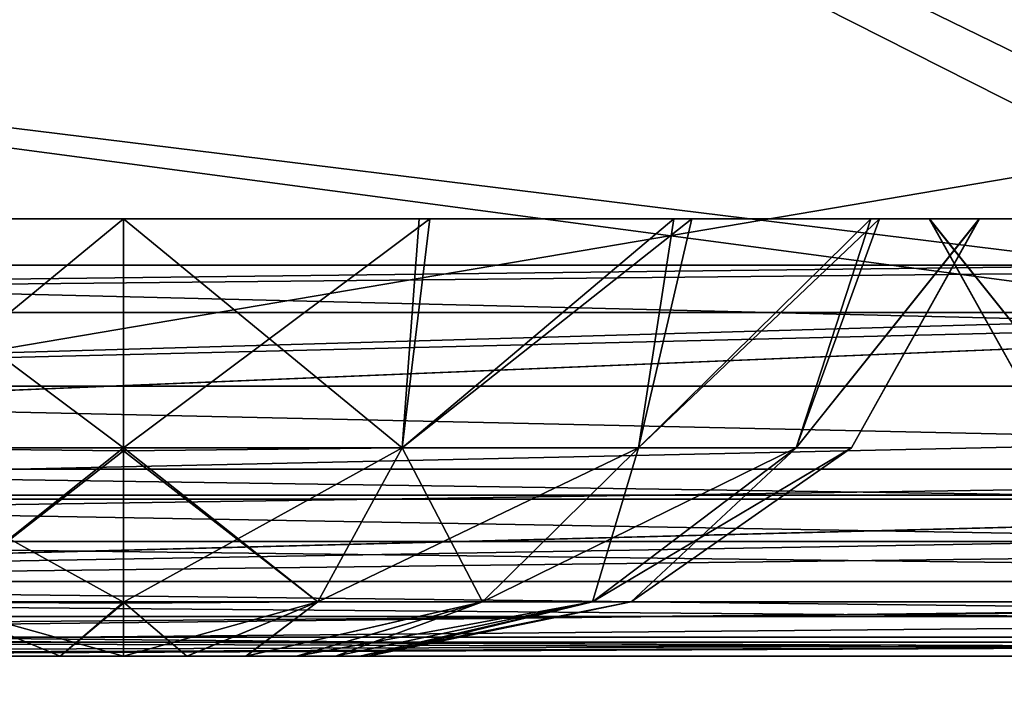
# Model space of a CAD drawing. Header units: millimetres. Extents: x -125 to 125, y -5 to 106.
# Tile 422 of 581: x 67.23 to 69.75, y -2.08 to -0.37. Entities that reach past the tile are written whole.
import ezdxf

# ---------------------------------------------------------------- set-up
doc = ezdxf.new("R2010")
doc.units = ezdxf.units.MM
doc.header["$LTSCALE"] = 65.185185
for name, color, linetype in [('14', 7, 'CONTINUOUS'), ('177', 7, 'CONTINUOUS'), ('207', 7, 'CONTINUOUS'), ('209', 7, 'CONTINUOUS'), ('213', 7, 'CONTINUOUS'), ('51', 7, 'CONTINUOUS'), ('54', 7, 'CONTINUOUS'), ('558', 7, 'CONTINUOUS'), ('560', 7, 'CONTINUOUS'), ('561', 7, 'CONTINUOUS'), ('562', 7, 'CONTINUOUS'), ('563', 7, 'CONTINUOUS'), ('564', 7, 'CONTINUOUS'), ('565', 7, 'CONTINUOUS'), ('596', 7, 'CONTINUOUS'), ('6', 7, 'CONTINUOUS'), ('600', 7, 'CONTINUOUS'), ('610', 7, 'CONTINUOUS'), ('611', 7, 'CONTINUOUS'), ('625', 7, 'CONTINUOUS'), ('639', 7, 'CONTINUOUS'), ('643', 7, 'CONTINUOUS'), ('66', 7, 'CONTINUOUS'), ('70', 7, 'CONTINUOUS'), ('9', 7, 'CONTINUOUS')]:
    doc.layers.add(name, color=color, linetype=linetype)

msp = doc.modelspace()

# ---------------------------------------------------------------- linework, layer by layer
at = {"layer": '14', "linetype": 'CONTINUOUS'}
for points in [[(74.3007, -1.5218, -124.8336), (77.9954, -1.7064, -124.7895), (65.3803, -1.5218, -124.8336), (74.3007, -1.5218, -124.8336)], [(65.3803, -1.5218, -124.8336), (77.9954, -1.7064, -124.7895), (65.3803, -1.7064, -124.7895), (65.3803, -1.5218, -124.8336)], [(77.9954, -1.7064, -124.7895), (77.9954, -1.8612, -124.6798), (65.3803, -1.7064, -124.7895), (77.9954, -1.7064, -124.7895)], [(65.3803, -1.7064, -124.7895), (77.9954, -1.8612, -124.6798), (65.3803, -1.8612, -124.6798), (65.3803, -1.7064, -124.7895)], [(77.9954, -1.8612, -124.6798), (77.9954, -1.964, -124.5203), (65.3803, -1.8612, -124.6798), (77.9954, -1.8612, -124.6798)], [(65.3803, -1.8612, -124.6798), (77.9954, -1.964, -124.5203), (65.3803, -1.964, -124.5203), (65.3803, -1.8612, -124.6798)], [(77.9954, -2, -124.334), (66.9459, -2, -124.334), (65.3803, -1.964, -124.5203), (77.9954, -2, -124.334)], [(77.9954, -1.964, -124.5203), (77.9954, -2, -124.334), (65.3803, -1.964, -124.5203), (77.9954, -1.964, -124.5203)]]:
    msp.add_3dface(points, dxfattribs=at)
at = {"layer": '177', "linetype": 'CONTINUOUS'}
for points in [[(73.3865, -1.5218, 124.8336), (61.9505, 0, 124.9), (61.9173, -1.5218, 124.8336), (73.3865, -1.5218, 124.8336)], [(74.3007, -1.5218, 124.8336), (61.9505, 0, 124.9), (73.3865, -1.5218, 124.8336), (74.3007, -1.5218, 124.8336)], [(74.3405, 0, 124.9), (61.9505, 0, 124.9), (74.3007, -1.5218, 124.8336), (74.3405, 0, 124.9)]]:
    msp.add_3dface(points, dxfattribs=at)
at = {"layer": '207', "linetype": 'CONTINUOUS'}
for points in [[(57.584, -1, 120.2248), (57.584, -1, 108.2031), (70.1992, -1, 108.2583), (57.584, -1, 120.2248)], [(59.9675, -1, 120.2355), (57.584, -1, 120.2248), (70.1992, -1, 108.2583), (59.9675, -1, 120.2355)], [(57.584, -1, 108.2031), (57.584, -1, 96.1805), (70.1992, -1, 96.2296), (57.584, -1, 108.2031)], [(70.1992, -1, 108.2583), (57.584, -1, 108.2031), (70.1992, -1, 96.2296), (70.1992, -1, 108.2583)], [(57.584, -1, 96.1805), (57.584, -1, 84.158), (70.1992, -1, 84.2009), (57.584, -1, 96.1805)], [(70.1992, -1, 96.2296), (57.584, -1, 96.1805), (70.1992, -1, 84.2009), (70.1992, -1, 96.2296)], [(57.584, -1, 84.158), (57.584, -1, 72.1354), (70.1992, -1, 72.1722), (57.584, -1, 84.158)], [(70.1992, -1, 84.2009), (57.584, -1, 84.158), (70.1992, -1, 72.1722), (70.1992, -1, 84.2009)], [(57.584, -1, 72.1354), (57.584, -1, 60.1128), (70.1992, -1, 60.1435), (57.584, -1, 72.1354)], [(70.1992, -1, 72.1722), (57.584, -1, 72.1354), (70.1992, -1, 60.1435), (70.1992, -1, 72.1722)], [(57.584, -1, -108.2031), (57.584, -1, -120.2248), (70.1992, -1, -108.2583), (57.584, -1, -108.2031)], [(70.1992, -1, -84.2009), (57.584, -1, -96.1805), (70.1992, -1, -96.2296), (70.1992, -1, -84.2009)], [(57.584, -1, -96.1805), (57.584, -1, -108.2031), (70.1992, -1, -96.2296), (57.584, -1, -96.1805)], [(70.1992, -1, -72.1722), (57.584, -1, -84.158), (70.1992, -1, -84.2009), (70.1992, -1, -72.1722)], [(57.584, -1, -84.158), (57.584, -1, -96.1805), (70.1992, -1, -84.2009), (57.584, -1, -84.158)], [(70.1992, -1, -60.1435), (57.584, -1, -72.1354), (70.1992, -1, -72.1722), (70.1992, -1, -60.1435)], [(57.584, -1, -72.1354), (57.584, -1, -84.158), (70.1992, -1, -72.1722), (57.584, -1, -72.1354)], [(70.1992, -1, -48.1148), (57.584, -1, -60.1128), (70.1992, -1, -60.1435), (70.1992, -1, -48.1148)], [(57.584, -1, -60.1128), (57.584, -1, -72.1354), (70.1992, -1, -60.1435), (57.584, -1, -60.1128)], [(70.1992, -1, -108.2583), (57.584, -1, -120.2248), (59.9675, -1, -120.2355), (70.1992, -1, -108.2583)], [(70.1992, -1, -96.2296), (57.584, -1, -108.2031), (70.1992, -1, -108.2583), (70.1992, -1, -96.2296)], [(70.1992, -1, -36.0861), (57.584, -1, -48.0903), (70.1992, -1, -48.1148), (70.1992, -1, -36.0861)], [(57.584, -1, -48.0903), (57.584, -1, -60.1128), (70.1992, -1, -48.1148), (57.584, -1, -48.0903)], [(70.1992, -1, -24.0574), (57.584, -1, -36.0677), (70.1992, -1, -36.0861), (70.1992, -1, -24.0574)], [(57.584, -1, -36.0677), (57.584, -1, -48.0903), (70.1992, -1, -36.0861), (57.584, -1, -36.0677)], [(57.584, -1), (57.584, -1, -12.0226), (70.1992, -1), (57.584, -1)], [(57.584, -1, 12.0226), (57.584, -1), (70.1992, -1, 12.0287), (57.584, -1, 12.0226)], [(70.1992, -1, 24.0574), (57.584, -1, 24.0451), (70.1992, -1, 12.0287), (70.1992, -1, 24.0574)], [(57.584, -1, 24.0451), (57.584, -1, 12.0226), (70.1992, -1, 12.0287), (57.584, -1, 24.0451)], [(70.1992, -1, 36.0861), (57.584, -1, 36.0677), (70.1992, -1, 24.0574), (70.1992, -1, 36.0861)], [(57.584, -1, 36.0677), (57.584, -1, 24.0451), (70.1992, -1, 24.0574), (57.584, -1, 36.0677)], [(70.1992, -1, 12.0287), (57.584, -1), (70.1992, -1), (70.1992, -1, 12.0287)], [(70.1992, -1, -12.0287), (57.584, -1, -24.0451), (70.1992, -1, -24.0574), (70.1992, -1, -12.0287)], [(57.584, -1, -24.0451), (57.584, -1, -36.0677), (70.1992, -1, -24.0574), (57.584, -1, -24.0451)], [(70.1992, -1), (57.584, -1, -12.0226), (70.1992, -1, -12.0287), (70.1992, -1)], [(57.584, -1, -12.0226), (57.584, -1, -24.0451), (70.1992, -1, -12.0287), (57.584, -1, -12.0226)], [(70.1992, -1, 48.1148), (57.584, -1, 48.0903), (70.1992, -1, 36.0861), (70.1992, -1, 48.1148)], [(57.584, -1, 48.0903), (57.584, -1, 36.0677), (70.1992, -1, 36.0861), (57.584, -1, 48.0903)], [(70.1992, -1, 60.1435), (57.584, -1, 60.1128), (70.1992, -1, 48.1148), (70.1992, -1, 60.1435)], [(57.584, -1, 60.1128), (57.584, -1, 48.0903), (70.1992, -1, 48.1148), (57.584, -1, 60.1128)], [(70.1992, -1, 120.2863), (59.9675, -1, 120.2355), (70.1992, -1, 108.2583), (70.1992, -1, 120.2863)], [(70.1992, -1, -120.2863), (70.1992, -1, -108.2583), (59.9675, -1, -120.2355), (70.1992, -1, -120.2863)]]:
    msp.add_3dface(points, dxfattribs=at)
at = {"layer": '209', "linetype": 'CONTINUOUS'}
for points in [[(60.0287, -1.1213, -120.3571), (70.1992, -1, -120.2863), (59.9675, -1, -120.2355), (60.0287, -1.1213, -120.3571)], [(60.0287, -1.1213, -120.3571), (72.0343, -1.1213, -120.4176), (70.1992, -1, -120.2863), (60.0287, -1.1213, -120.3571)]]:
    msp.add_3dface(points, dxfattribs=at)
at = {"layer": '213', "linetype": 'CONTINUOUS'}
for points in [[(60.0287, -1.1213, 120.3571), (59.9675, -1, 120.2355), (70.1992, -1, 120.2863), (60.0287, -1.1213, 120.3571)], [(72.0343, -1.1213, 120.4176), (60.0287, -1.1213, 120.3571), (71.9608, -1, 120.2959), (72.0343, -1.1213, 120.4176)], [(60.0287, -1.1213, 120.3571), (70.1992, -1, 120.2863), (71.9608, -1, 120.2959), (60.0287, -1.1213, 120.3571)]]:
    msp.add_3dface(points, dxfattribs=at)
at = {"layer": '51', "linetype": 'CONTINUOUS'}
for points in [[(72.1745, -2, 122.5397), (65.2916, -2, 124.334), (62.0258, -2, 122.4877), (72.1745, -2, 122.5397)], [(73.3865, -2, 124.334), (65.2916, -2, 124.334), (72.1745, -2, 122.5397), (73.3865, -2, 124.334)]]:
    msp.add_3dface(points, dxfattribs=at)
at = {"layer": '54', "linetype": 'CONTINUOUS'}
for points in [[(72.0343, -1.1213, 120.4176), (60.4687, -1.5981, 120.9804), (60.0287, -1.1213, 120.3571), (72.0343, -1.1213, 120.4176)], [(72.5601, -1.5981, 121.0418), (60.4687, -1.5981, 120.9804), (72.0343, -1.1213, 120.4176), (72.5601, -1.5981, 121.0418)], [(72.5601, -1.5981, 121.0418), (60.9491, -1.898, 121.707), (60.4687, -1.5981, 120.9804), (72.5601, -1.5981, 121.0418)], [(73.1374, -1.898, 121.7694), (60.9491, -1.898, 121.707), (72.5601, -1.5981, 121.0418), (73.1374, -1.898, 121.7694)], [(73.1374, -1.898, 121.7694), (62.0258, -2, 122.4877), (60.9491, -1.898, 121.707), (73.1374, -1.898, 121.7694)], [(72.1745, -2, 122.5397), (62.0258, -2, 122.4877), (73.1374, -1.898, 121.7694), (72.1745, -2, 122.5397)]]:
    msp.add_3dface(points, dxfattribs=at)
at = {"layer": '558', "linetype": 'CONTINUOUS'}
for points in [[(69.5608, -0.8814, 6.8636), (69.8879, -1.4666, 7.25), (69.5614, -0.8814, 7.6395), (69.5608, -0.8814, 6.8636)], [(70.0297, -1.4666, 6.5374), (69.8879, -1.4666, 7.25), (69.5608, -0.8814, 6.8636), (70.0297, -1.4666, 6.5374)], [(69.8385, -0.8815, 6.1151), (70.0297, -1.4666, 6.5374), (69.5608, -0.8814, 6.8636), (69.8385, -0.8815, 6.1151)], [(69.8879, -1.4666, 7.25), (70.0297, -1.4666, 7.9626), (69.5614, -0.8814, 7.6395), (69.8879, -1.4666, 7.25)], [(69.5614, -0.8814, 7.6395), (70.0297, -1.4666, 7.9626), (69.8165, -0.8815, 8.3469), (69.5614, -0.8814, 7.6395)]]:
    msp.add_3dface(points, dxfattribs=at)
at = {"layer": '560', "linetype": 'CONTINUOUS'}
for points in [[(67.1865, -2, -6.9587), (67.1871, -2, -8.0417), (67.3375, -2, -6.8959), (67.1865, -2, -6.9587)], [(67.1871, -2, -8.0417), (67.3379, -2, -8.1042), (67.3375, -2, -6.8959), (67.1871, -2, -8.0417)], [(67.3375, -2, -6.8959), (67.5, -2, -8.1256), (67.5, -2, -6.8744), (67.3375, -2, -6.8959)], [(67.3379, -2, -8.1042), (67.5, -2, -8.1256), (67.3375, -2, -6.8959), (67.3379, -2, -8.1042)], [(67.5, -2, -6.8744), (67.5, -2, -8.1256), (67.6625, -2, -8.1041), (67.5, -2, -6.8744)], [(67.6621, -2, -6.8958), (67.5, -2, -6.8744), (67.6625, -2, -8.1041), (67.6621, -2, -6.8958)], [(67.8129, -2, -6.9583), (67.6621, -2, -6.8958), (67.6625, -2, -8.1041), (67.8129, -2, -6.9583)], [(67.8135, -2, -8.0413), (67.8129, -2, -6.9583), (67.6625, -2, -8.1041), (67.8135, -2, -8.0413)], [(67.9424, -2, -7.0577), (67.8129, -2, -6.9583), (67.8135, -2, -8.0413), (67.9424, -2, -7.0577)], [(67.9428, -2, -7.9418), (67.9424, -2, -7.0577), (67.8135, -2, -8.0413), (67.9428, -2, -7.9418)], [(68.0418, -2, -7.1873), (67.9424, -2, -7.0577), (67.9428, -2, -7.9418), (68.0418, -2, -7.1873)], [(68.042, -2, -7.8123), (68.0418, -2, -7.1873), (67.9428, -2, -7.9418), (68.042, -2, -7.8123)], [(68.1042, -2, -7.338), (68.0418, -2, -7.1873), (68.042, -2, -7.8123), (68.1042, -2, -7.338)], [(68.1044, -2, -7.6615), (68.1042, -2, -7.338), (68.042, -2, -7.8123), (68.1044, -2, -7.6615)], [(68.1256, -2, -7.4997), (68.1042, -2, -7.338), (68.1044, -2, -7.6615), (68.1256, -2, -7.4997)]]:
    msp.add_3dface(points, dxfattribs=at)
at = {"layer": '561', "linetype": 'CONTINUOUS'}
for points in [[(66.7874, -1.4666, -5.7797), (67.5, -1.4666, -5.6379), (66.7166, -0.8814, -5.4196), (66.7874, -1.4666, -5.7797)], [(66.7166, -0.8814, -5.4196), (67.5, -1.4666, -5.6379), (67.5, -0.8814, -5.277), (66.7166, -0.8814, -5.4196)], [(67.5, -0.8814, -9.723), (66.7874, -1.4666, -9.2203), (66.7441, -0.8814, -9.5906), (67.5, -0.8814, -9.723)], [(67.5, -1.4666, -9.3621), (66.7874, -1.4666, -9.2203), (67.5, -0.8814, -9.723), (67.5, -1.4666, -9.3621)], [(67.5, -1.4666, -5.6379), (66.7874, -1.4666, -5.7797), (67.5, -1.4747, -5.6456), (67.5, -1.4666, -5.6379)], [(67.5, -1.4666, -9.3621), (67.0032, -1.8613, -8.6994), (66.7874, -1.4666, -9.2203), (67.5, -1.4666, -9.3621)], [(67.0032, -1.8613, -6.3006), (67.5, -1.8613, -6.2018), (66.7874, -1.4666, -5.7797), (67.0032, -1.8613, -6.3006)], [(66.7874, -1.4666, -5.7797), (67.5, -1.8613, -6.2018), (67.5, -1.4747, -5.6456), (66.7874, -1.4666, -5.7797)], [(67.5, -1.4747, -9.3544), (67.0032, -1.8613, -8.6994), (67.5, -1.4666, -9.3621), (67.5, -1.4747, -9.3544)], [(67.5, -1.8613, -8.7982), (67.0032, -1.8613, -8.6994), (67.5, -1.4747, -9.3544), (67.5, -1.8613, -8.7982)], [(67.0032, -1.8613, -6.3006), (67.5, -2, -6.8744), (67.5, -1.864, -6.2083), (67.0032, -1.8613, -6.3006)], [(67.3375, -2, -6.8959), (67.5, -2, -6.8744), (67.0032, -1.8613, -6.3006), (67.3375, -2, -6.8959)], [(67.1865, -2, -6.9587), (67.3375, -2, -6.8959), (67.0032, -1.8613, -6.3006), (67.1865, -2, -6.9587)], [(67.5, -1.8613, -6.2018), (67.0032, -1.8613, -6.3006), (67.5, -1.864, -6.2083), (67.5, -1.8613, -6.2018)], [(67.3379, -2, -8.1042), (67.1871, -2, -8.0417), (67.0032, -1.8613, -8.6994), (67.3379, -2, -8.1042)], [(67.5, -1.8613, -8.7982), (67.3379, -2, -8.1042), (67.0032, -1.8613, -8.6994), (67.5, -1.8613, -8.7982)], [(67.5, -1.864, -8.7917), (67.3379, -2, -8.1042), (67.5, -1.8613, -8.7982), (67.5, -1.864, -8.7917)], [(67.5, -2, -8.1256), (67.3379, -2, -8.1042), (67.5, -1.864, -8.7917), (67.5, -2, -8.1256)]]:
    msp.add_3dface(points, dxfattribs=at)
at = {"layer": '562', "linetype": 'CONTINUOUS'}
for points in [[(67.5, -0.8814, -5.277), (68.2126, -1.4666, -5.7796), (68.2559, -0.8814, -5.4094), (67.5, -0.8814, -5.277)], [(67.5, -0.8814, -5.277), (67.5, -1.4666, -5.6379), (68.2126, -1.4666, -5.7796), (67.5, -0.8814, -5.277)], [(68.2126, -1.4666, -9.2203), (67.5, -1.4666, -9.3621), (68.2834, -0.8814, -9.5804), (68.2126, -1.4666, -9.2203)], [(67.5, -1.4666, -9.3621), (67.5, -0.8814, -9.723), (68.2834, -0.8814, -9.5804), (67.5, -1.4666, -9.3621)], [(68.9533, -0.8814, -9.1822), (68.2126, -1.4666, -9.2203), (68.2834, -0.8814, -9.5804), (68.9533, -0.8814, -9.1822)], [(68.8167, -1.4666, -8.8167), (68.2126, -1.4666, -9.2203), (68.9533, -0.8814, -9.1822), (68.8167, -1.4666, -8.8167)], [(68.2559, -0.8814, -5.4094), (68.2126, -1.4666, -5.7796), (68.9077, -0.8814, -5.7794), (68.2559, -0.8814, -5.4094)], [(68.2126, -1.4666, -5.7796), (68.8167, -1.4666, -6.1833), (68.9077, -0.8814, -5.7794), (68.2126, -1.4666, -5.7796)], [(69.4335, -0.8815, -8.5969), (68.8167, -1.4666, -8.8167), (68.9533, -0.8814, -9.1822), (69.4335, -0.8815, -8.5969)], [(68.9077, -0.8814, -5.7794), (68.8167, -1.4666, -6.1833), (69.4115, -0.8815, -6.3651), (68.9077, -0.8814, -5.7794)], [(69.2204, -1.4666, -8.2126), (68.8167, -1.4666, -8.8167), (69.4335, -0.8815, -8.5969), (69.2204, -1.4666, -8.2126)], [(68.8167, -1.4666, -6.1833), (69.2203, -1.4666, -6.7874), (69.4115, -0.8815, -6.3651), (68.8167, -1.4666, -6.1833)], [(69.4115, -0.8815, -6.3651), (69.2203, -1.4666, -6.7874), (69.6892, -0.8814, -7.1136), (69.4115, -0.8815, -6.3651)], [(69.2203, -1.4666, -6.7874), (69.3621, -1.4666, -7.5), (69.6892, -0.8814, -7.1136), (69.2203, -1.4666, -6.7874)], [(69.6886, -0.8814, -7.8895), (69.2204, -1.4666, -8.2126), (69.4335, -0.8815, -8.5969), (69.6886, -0.8814, -7.8895)], [(69.3621, -1.4666, -7.5), (69.2204, -1.4666, -8.2126), (69.6886, -0.8814, -7.8895), (69.3621, -1.4666, -7.5)], [(69.6892, -0.8814, -7.1136), (69.3621, -1.4666, -7.5), (69.6886, -0.8814, -7.8895), (69.6892, -0.8814, -7.1136)], [(67.5, -1.4666, -5.6379), (67.9968, -1.8612, -6.3006), (68.2126, -1.4666, -5.7796), (67.5, -1.4666, -5.6379)], [(67.5, -1.4666, -5.6379), (67.5, -1.4747, -5.6456), (67.9968, -1.8612, -6.3006), (67.5, -1.4666, -5.6379)], [(67.5, -1.4747, -9.3544), (67.5, -1.4666, -9.3621), (68.2126, -1.4666, -9.2203), (67.5, -1.4747, -9.3544)], [(67.9968, -1.8612, -8.6994), (67.5, -1.8613, -8.7982), (68.2126, -1.4666, -9.2203), (67.9968, -1.8612, -8.6994)], [(67.5, -1.8613, -8.7982), (67.5, -1.4747, -9.3544), (68.2126, -1.4666, -9.2203), (67.5, -1.8613, -8.7982)], [(67.5, -1.4747, -5.6456), (67.5, -1.8613, -6.2018), (67.9968, -1.8612, -6.3006), (67.5, -1.4747, -5.6456)], [(67.9968, -1.8612, -6.3006), (68.418, -1.8612, -6.582), (68.2126, -1.4666, -5.7796), (67.9968, -1.8612, -6.3006)], [(68.8167, -1.4666, -8.8167), (67.9968, -1.8612, -8.6994), (68.2126, -1.4666, -9.2203), (68.8167, -1.4666, -8.8167)], [(68.418, -1.8612, -8.418), (67.9968, -1.8612, -8.6994), (68.8167, -1.4666, -8.8167), (68.418, -1.8612, -8.418)], [(68.2126, -1.4666, -5.7796), (68.418, -1.8612, -6.582), (68.8167, -1.4666, -6.1833), (68.2126, -1.4666, -5.7796)], [(68.418, -1.8612, -6.582), (68.6994, -1.8612, -7.0032), (68.8167, -1.4666, -6.1833), (68.418, -1.8612, -6.582)], [(68.6994, -1.8612, -7.9968), (68.418, -1.8612, -8.418), (69.2204, -1.4666, -8.2126), (68.6994, -1.8612, -7.9968)], [(69.2204, -1.4666, -8.2126), (68.418, -1.8612, -8.418), (68.8167, -1.4666, -8.8167), (69.2204, -1.4666, -8.2126)], [(68.6994, -1.8612, -7.0032), (68.7983, -1.8612, -7.5), (69.2203, -1.4666, -6.7874), (68.6994, -1.8612, -7.0032)], [(68.8167, -1.4666, -6.1833), (68.6994, -1.8612, -7.0032), (69.2203, -1.4666, -6.7874), (68.8167, -1.4666, -6.1833)], [(68.7983, -1.8612, -7.5), (68.6994, -1.8612, -7.9968), (69.3621, -1.4666, -7.5), (68.7983, -1.8612, -7.5)], [(69.3621, -1.4666, -7.5), (68.6994, -1.8612, -7.9968), (69.2204, -1.4666, -8.2126), (69.3621, -1.4666, -7.5)], [(69.2203, -1.4666, -6.7874), (68.7983, -1.8612, -7.5), (69.3621, -1.4666, -7.5), (69.2203, -1.4666, -6.7874)], [(67.6625, -2, -8.1041), (67.5, -2, -8.1256), (67.9968, -1.8612, -8.6994), (67.6625, -2, -8.1041)], [(67.5, -2, -8.1256), (67.5, -1.864, -8.7917), (67.9968, -1.8612, -8.6994), (67.5, -2, -8.1256)], [(67.5, -1.8613, -6.2018), (67.6621, -2, -6.8958), (67.9968, -1.8612, -6.3006), (67.5, -1.8613, -6.2018)], [(67.5, -1.864, -8.7917), (67.5, -1.8613, -8.7982), (67.9968, -1.8612, -8.6994), (67.5, -1.864, -8.7917)], [(67.5, -2, -6.8744), (67.5, -1.8613, -6.2018), (67.5, -1.864, -6.2083), (67.5, -2, -6.8744)], [(67.5, -2, -6.8744), (67.6621, -2, -6.8958), (67.5, -1.8613, -6.2018), (67.5, -2, -6.8744)], [(67.6621, -2, -6.8958), (67.8129, -2, -6.9583), (67.9968, -1.8612, -6.3006), (67.6621, -2, -6.8958)], [(67.8135, -2, -8.0413), (67.6625, -2, -8.1041), (67.9968, -1.8612, -8.6994), (67.8135, -2, -8.0413)], [(67.9968, -1.8612, -6.3006), (67.8129, -2, -6.9583), (68.418, -1.8612, -6.582), (67.9968, -1.8612, -6.3006)], [(67.8129, -2, -6.9583), (67.9424, -2, -7.0577), (68.418, -1.8612, -6.582), (67.8129, -2, -6.9583)], [(67.9428, -2, -7.9418), (67.8135, -2, -8.0413), (68.418, -1.8612, -8.418), (67.9428, -2, -7.9418)], [(68.418, -1.8612, -8.418), (67.8135, -2, -8.0413), (67.9968, -1.8612, -8.6994), (68.418, -1.8612, -8.418)], [(67.9424, -2, -7.0577), (68.0418, -2, -7.1873), (68.418, -1.8612, -6.582), (67.9424, -2, -7.0577)], [(68.042, -2, -7.8123), (67.9428, -2, -7.9418), (68.6994, -1.8612, -7.9968), (68.042, -2, -7.8123)], [(68.6994, -1.8612, -7.9968), (67.9428, -2, -7.9418), (68.418, -1.8612, -8.418), (68.6994, -1.8612, -7.9968)], [(68.418, -1.8612, -6.582), (68.0418, -2, -7.1873), (68.6994, -1.8612, -7.0032), (68.418, -1.8612, -6.582)], [(68.0418, -2, -7.1873), (68.1042, -2, -7.338), (68.6994, -1.8612, -7.0032), (68.0418, -2, -7.1873)], [(68.1044, -2, -7.6615), (68.042, -2, -7.8123), (68.6994, -1.8612, -7.9968), (68.1044, -2, -7.6615)], [(68.1042, -2, -7.338), (68.1256, -2, -7.4997), (68.6994, -1.8612, -7.0032), (68.1042, -2, -7.338)], [(68.7983, -1.8612, -7.5), (68.1044, -2, -7.6615), (68.6994, -1.8612, -7.9968), (68.7983, -1.8612, -7.5)], [(68.1256, -2, -7.4997), (68.1044, -2, -7.6615), (68.7983, -1.8612, -7.5), (68.1256, -2, -7.4997)], [(68.6994, -1.8612, -7.0032), (68.1256, -2, -7.4997), (68.7983, -1.8612, -7.5), (68.6994, -1.8612, -7.0032)]]:
    msp.add_3dface(points, dxfattribs=at)
at = {"layer": '563', "linetype": 'CONTINUOUS'}
for points in [[(67.1865, -2, -74.4587), (67.1871, -2, -75.5417), (67.3375, -2, -74.3959), (67.1865, -2, -74.4587)], [(67.1871, -2, -75.5417), (67.3379, -2, -75.6042), (67.3375, -2, -74.3959), (67.1871, -2, -75.5417)], [(67.3379, -2, -75.6042), (67.5, -2, -75.6256), (67.3375, -2, -74.3959), (67.3379, -2, -75.6042)], [(67.3375, -2, -74.3959), (67.5, -2, -75.6256), (67.5, -2, -74.3744), (67.3375, -2, -74.3959)], [(67.6621, -2, -74.3958), (67.5, -2, -74.3744), (67.6625, -2, -75.6041), (67.6621, -2, -74.3958)], [(67.5, -2, -74.3744), (67.5, -2, -75.6256), (67.6625, -2, -75.6041), (67.5, -2, -74.3744)], [(67.8129, -2, -74.4583), (67.6621, -2, -74.3958), (67.6625, -2, -75.6041), (67.8129, -2, -74.4583)], [(67.8135, -2, -75.5413), (67.8129, -2, -74.4583), (67.6625, -2, -75.6041), (67.8135, -2, -75.5413)], [(67.9424, -2, -74.5577), (67.8129, -2, -74.4583), (67.8135, -2, -75.5413), (67.9424, -2, -74.5577)], [(67.9428, -2, -75.4418), (67.9424, -2, -74.5577), (67.8135, -2, -75.5413), (67.9428, -2, -75.4418)], [(68.0418, -2, -74.6873), (67.9424, -2, -74.5577), (67.9428, -2, -75.4418), (68.0418, -2, -74.6873)], [(68.042, -2, -75.3123), (68.0418, -2, -74.6873), (67.9428, -2, -75.4418), (68.042, -2, -75.3123)], [(68.1042, -2, -74.838), (68.0418, -2, -74.6873), (68.042, -2, -75.3123), (68.1042, -2, -74.838)], [(68.1044, -2, -75.1615), (68.1042, -2, -74.838), (68.042, -2, -75.3123), (68.1044, -2, -75.1615)], [(68.1256, -2, -74.9997), (68.1042, -2, -74.838), (68.1044, -2, -75.1615), (68.1256, -2, -74.9997)]]:
    msp.add_3dface(points, dxfattribs=at)
at = {"layer": '564', "linetype": 'CONTINUOUS'}
for points in [[(66.7166, -0.8814, -72.9196), (67.5, -1.4666, -73.1379), (67.5, -0.8814, -72.777), (66.7166, -0.8814, -72.9196)], [(66.7874, -1.4666, -73.2797), (67.5, -1.4666, -73.1379), (66.7166, -0.8814, -72.9196), (66.7874, -1.4666, -73.2797)], [(67.5, -0.8814, -77.223), (66.7874, -1.4666, -76.7203), (66.7441, -0.8814, -77.0906), (67.5, -0.8814, -77.223)], [(67.5, -1.4666, -76.8621), (66.7874, -1.4666, -76.7203), (67.5, -0.8814, -77.223), (67.5, -1.4666, -76.8621)], [(67.5, -1.4666, -76.8621), (67.0032, -1.8613, -76.1994), (66.7874, -1.4666, -76.7203), (67.5, -1.4666, -76.8621)], [(67.0032, -1.8613, -73.8006), (67.5, -1.8613, -73.7018), (66.7874, -1.4666, -73.2797), (67.0032, -1.8613, -73.8006)], [(66.7874, -1.4666, -73.2797), (67.5, -1.8613, -73.7018), (67.5, -1.4747, -73.1456), (66.7874, -1.4666, -73.2797)], [(67.5, -1.4666, -73.1379), (66.7874, -1.4666, -73.2797), (67.5, -1.4747, -73.1456), (67.5, -1.4666, -73.1379)], [(67.5, -1.4747, -76.8544), (67.0032, -1.8613, -76.1994), (67.5, -1.4666, -76.8621), (67.5, -1.4747, -76.8544)], [(67.5, -1.8613, -76.2982), (67.0032, -1.8613, -76.1994), (67.5, -1.4747, -76.8544), (67.5, -1.8613, -76.2982)], [(67.0032, -1.8613, -73.8006), (67.5, -2, -74.3744), (67.5, -1.864, -73.7083), (67.0032, -1.8613, -73.8006)], [(67.3375, -2, -74.3959), (67.5, -2, -74.3744), (67.0032, -1.8613, -73.8006), (67.3375, -2, -74.3959)], [(67.1865, -2, -74.4587), (67.3375, -2, -74.3959), (67.0032, -1.8613, -73.8006), (67.1865, -2, -74.4587)], [(67.5, -1.8613, -73.7018), (67.0032, -1.8613, -73.8006), (67.5, -1.864, -73.7083), (67.5, -1.8613, -73.7018)], [(67.5, -1.8613, -76.2982), (67.3379, -2, -75.6042), (67.0032, -1.8613, -76.1994), (67.5, -1.8613, -76.2982)], [(67.3379, -2, -75.6042), (67.1871, -2, -75.5417), (67.0032, -1.8613, -76.1994), (67.3379, -2, -75.6042)], [(67.5, -1.864, -76.2917), (67.3379, -2, -75.6042), (67.5, -1.8613, -76.2982), (67.5, -1.864, -76.2917)], [(67.5, -2, -75.6256), (67.3379, -2, -75.6042), (67.5, -1.864, -76.2917), (67.5, -2, -75.6256)]]:
    msp.add_3dface(points, dxfattribs=at)
at = {"layer": '565', "linetype": 'CONTINUOUS'}
for points in [[(68.2126, -1.4666, -76.7203), (67.5, -1.4666, -76.8621), (68.2834, -0.8814, -77.0804), (68.2126, -1.4666, -76.7203)], [(67.5, -1.4666, -76.8621), (67.5, -0.8814, -77.223), (68.2834, -0.8814, -77.0804), (67.5, -1.4666, -76.8621)], [(67.5, -0.8814, -72.777), (68.2126, -1.4666, -73.2796), (68.2559, -0.8814, -72.9094), (67.5, -0.8814, -72.777)], [(67.5, -0.8814, -72.777), (67.5, -1.4666, -73.1379), (68.2126, -1.4666, -73.2796), (67.5, -0.8814, -72.777)], [(68.2126, -1.4666, -73.2796), (68.8167, -1.4666, -73.6833), (68.9077, -0.8814, -73.2794), (68.2126, -1.4666, -73.2796)], [(68.2559, -0.8814, -72.9094), (68.2126, -1.4666, -73.2796), (68.9077, -0.8814, -73.2794), (68.2559, -0.8814, -72.9094)], [(68.8167, -1.4666, -76.3167), (68.2126, -1.4666, -76.7203), (68.9533, -0.8814, -76.6822), (68.8167, -1.4666, -76.3167)], [(68.9533, -0.8814, -76.6822), (68.2126, -1.4666, -76.7203), (68.2834, -0.8814, -77.0804), (68.9533, -0.8814, -76.6822)], [(68.9077, -0.8814, -73.2794), (68.8167, -1.4666, -73.6833), (69.4115, -0.8815, -73.8651), (68.9077, -0.8814, -73.2794)], [(69.4335, -0.8815, -76.0969), (68.8167, -1.4666, -76.3167), (68.9533, -0.8814, -76.6822), (69.4335, -0.8815, -76.0969)], [(68.8167, -1.4666, -73.6833), (69.2203, -1.4666, -74.2874), (69.4115, -0.8815, -73.8651), (68.8167, -1.4666, -73.6833)], [(69.2204, -1.4666, -75.7126), (68.8167, -1.4666, -76.3167), (69.4335, -0.8815, -76.0969), (69.2204, -1.4666, -75.7126)], [(69.2203, -1.4666, -74.2874), (69.3621, -1.4666, -75), (69.6892, -0.8814, -74.6136), (69.2203, -1.4666, -74.2874)], [(69.4115, -0.8815, -73.8651), (69.2203, -1.4666, -74.2874), (69.6892, -0.8814, -74.6136), (69.4115, -0.8815, -73.8651)], [(69.3621, -1.4666, -75), (69.2204, -1.4666, -75.7126), (69.6886, -0.8814, -75.3895), (69.3621, -1.4666, -75)], [(69.6886, -0.8814, -75.3895), (69.2204, -1.4666, -75.7126), (69.4335, -0.8815, -76.0969), (69.6886, -0.8814, -75.3895)], [(69.6892, -0.8814, -74.6136), (69.3621, -1.4666, -75), (69.6886, -0.8814, -75.3895), (69.6892, -0.8814, -74.6136)], [(67.5, -1.4666, -73.1379), (67.9968, -1.8612, -73.8006), (68.2126, -1.4666, -73.2796), (67.5, -1.4666, -73.1379)], [(67.5, -1.4747, -76.8544), (67.5, -1.4666, -76.8621), (68.2126, -1.4666, -76.7203), (67.5, -1.4747, -76.8544)], [(67.5, -1.4666, -73.1379), (67.5, -1.4747, -73.1456), (67.9968, -1.8612, -73.8006), (67.5, -1.4666, -73.1379)], [(67.9968, -1.8612, -76.1994), (67.5, -1.8613, -76.2982), (68.2126, -1.4666, -76.7203), (67.9968, -1.8612, -76.1994)], [(67.5, -1.8613, -76.2982), (67.5, -1.4747, -76.8544), (68.2126, -1.4666, -76.7203), (67.5, -1.8613, -76.2982)], [(67.5, -1.4747, -73.1456), (67.5, -1.8613, -73.7018), (67.9968, -1.8612, -73.8006), (67.5, -1.4747, -73.1456)], [(68.8167, -1.4666, -76.3167), (67.9968, -1.8612, -76.1994), (68.2126, -1.4666, -76.7203), (68.8167, -1.4666, -76.3167)], [(68.418, -1.8612, -75.918), (67.9968, -1.8612, -76.1994), (68.8167, -1.4666, -76.3167), (68.418, -1.8612, -75.918)], [(67.9968, -1.8612, -73.8006), (68.418, -1.8612, -74.082), (68.2126, -1.4666, -73.2796), (67.9968, -1.8612, -73.8006)], [(68.2126, -1.4666, -73.2796), (68.418, -1.8612, -74.082), (68.8167, -1.4666, -73.6833), (68.2126, -1.4666, -73.2796)], [(68.6994, -1.8612, -75.4968), (68.418, -1.8612, -75.918), (69.2204, -1.4666, -75.7126), (68.6994, -1.8612, -75.4968)], [(68.418, -1.8612, -74.082), (68.6994, -1.8612, -74.5032), (68.8167, -1.4666, -73.6833), (68.418, -1.8612, -74.082)], [(69.2204, -1.4666, -75.7126), (68.418, -1.8612, -75.918), (68.8167, -1.4666, -76.3167), (69.2204, -1.4666, -75.7126)], [(68.7983, -1.8612, -75), (68.6994, -1.8612, -75.4968), (69.3621, -1.4666, -75), (68.7983, -1.8612, -75)], [(68.8167, -1.4666, -73.6833), (68.6994, -1.8612, -74.5032), (69.2203, -1.4666, -74.2874), (68.8167, -1.4666, -73.6833)], [(68.6994, -1.8612, -74.5032), (68.7983, -1.8612, -75), (69.2203, -1.4666, -74.2874), (68.6994, -1.8612, -74.5032)], [(69.3621, -1.4666, -75), (68.6994, -1.8612, -75.4968), (69.2204, -1.4666, -75.7126), (69.3621, -1.4666, -75)], [(69.2203, -1.4666, -74.2874), (68.7983, -1.8612, -75), (69.3621, -1.4666, -75), (69.2203, -1.4666, -74.2874)], [(67.5, -1.8613, -73.7018), (67.6621, -2, -74.3958), (67.9968, -1.8612, -73.8006), (67.5, -1.8613, -73.7018)], [(67.5, -2, -75.6256), (67.5, -1.864, -76.2917), (67.9968, -1.8612, -76.1994), (67.5, -2, -75.6256)], [(67.6625, -2, -75.6041), (67.5, -2, -75.6256), (67.9968, -1.8612, -76.1994), (67.6625, -2, -75.6041)], [(67.5, -1.864, -76.2917), (67.5, -1.8613, -76.2982), (67.9968, -1.8612, -76.1994), (67.5, -1.864, -76.2917)], [(67.5, -2, -74.3744), (67.5, -1.8613, -73.7018), (67.5, -1.864, -73.7083), (67.5, -2, -74.3744)], [(67.5, -2, -74.3744), (67.6621, -2, -74.3958), (67.5, -1.8613, -73.7018), (67.5, -2, -74.3744)], [(67.6621, -2, -74.3958), (67.8129, -2, -74.4583), (67.9968, -1.8612, -73.8006), (67.6621, -2, -74.3958)], [(67.8135, -2, -75.5413), (67.6625, -2, -75.6041), (67.9968, -1.8612, -76.1994), (67.8135, -2, -75.5413)], [(67.9968, -1.8612, -73.8006), (67.8129, -2, -74.4583), (68.418, -1.8612, -74.082), (67.9968, -1.8612, -73.8006)], [(67.8129, -2, -74.4583), (67.9424, -2, -74.5577), (68.418, -1.8612, -74.082), (67.8129, -2, -74.4583)], [(68.418, -1.8612, -75.918), (67.8135, -2, -75.5413), (67.9968, -1.8612, -76.1994), (68.418, -1.8612, -75.918)], [(67.9428, -2, -75.4418), (67.8135, -2, -75.5413), (68.418, -1.8612, -75.918), (67.9428, -2, -75.4418)], [(67.9424, -2, -74.5577), (68.0418, -2, -74.6873), (68.418, -1.8612, -74.082), (67.9424, -2, -74.5577)], [(68.6994, -1.8612, -75.4968), (67.9428, -2, -75.4418), (68.418, -1.8612, -75.918), (68.6994, -1.8612, -75.4968)], [(68.042, -2, -75.3123), (67.9428, -2, -75.4418), (68.6994, -1.8612, -75.4968), (68.042, -2, -75.3123)], [(68.418, -1.8612, -74.082), (68.0418, -2, -74.6873), (68.6994, -1.8612, -74.5032), (68.418, -1.8612, -74.082)], [(68.0418, -2, -74.6873), (68.1042, -2, -74.838), (68.6994, -1.8612, -74.5032), (68.0418, -2, -74.6873)], [(68.1044, -2, -75.1615), (68.042, -2, -75.3123), (68.6994, -1.8612, -75.4968), (68.1044, -2, -75.1615)], [(68.1042, -2, -74.838), (68.1256, -2, -74.9997), (68.6994, -1.8612, -74.5032), (68.1042, -2, -74.838)], [(68.1256, -2, -74.9997), (68.1044, -2, -75.1615), (68.7983, -1.8612, -75), (68.1256, -2, -74.9997)], [(68.7983, -1.8612, -75), (68.1044, -2, -75.1615), (68.6994, -1.8612, -75.4968), (68.7983, -1.8612, -75)], [(68.6994, -1.8612, -74.5032), (68.1256, -2, -74.9997), (68.7983, -1.8612, -75), (68.6994, -1.8612, -74.5032)]]:
    msp.add_3dface(points, dxfattribs=at)
at = {"layer": '596', "linetype": 'CONTINUOUS'}
for points in [[(62.5, 9.6026, -130.5), (75, 9.6026, -130.5), (62.5, -3, -130.5), (62.5, 9.6026, -130.5)], [(62.5, -3, -130.5), (75, 9.6026, -130.5), (74.552, -3, -130.5), (62.5, -3, -130.5)]]:
    msp.add_3dface(points, dxfattribs=at)
at = {"layer": '6', "linetype": 'CONTINUOUS'}
for points in [[(60.0287, -1.1213, -120.3571), (60.447, -1.5981, -120.9803), (72.0343, -1.1213, -120.4176), (60.0287, -1.1213, -120.3571)], [(60.447, -1.5981, -120.9803), (72.5385, -1.5981, -121.0417), (72.0343, -1.1213, -120.4176), (60.447, -1.5981, -120.9803)], [(60.447, -1.5981, -120.9803), (60.9345, -1.898, -121.7069), (72.5385, -1.5981, -121.0417), (60.447, -1.5981, -120.9803)], [(60.9345, -1.898, -121.7069), (73.1228, -1.898, -121.7693), (72.5385, -1.5981, -121.0417), (60.9345, -1.898, -121.7069)], [(73.1228, -1.898, -121.7693), (60.9345, -1.898, -121.7069), (72.1746, -2, -122.5397), (73.1228, -1.898, -121.7693)], [(72.1746, -2, -122.5397), (60.9345, -1.898, -121.7069), (66.9459, -2, -122.512), (72.1746, -2, -122.5397)]]:
    msp.add_3dface(points, dxfattribs=at)
at = {"layer": '600', "linetype": 'CONTINUOUS'}
for points in [[(64.2148, -2, -78.3095), (76.83, -2, -90.3571), (64.2148, -2, -90.3571), (64.2148, -2, -78.3095)], [(76.83, -2, -90.3571), (76.83, -2, -102.4048), (64.2148, -2, -90.3571), (76.83, -2, -90.3571)], [(64.2148, -2, -66.2619), (76.83, -2, -78.3095), (64.2148, -2, -78.3095), (64.2148, -2, -66.2619)], [(76.83, -2, -78.3095), (76.83, -2, -90.3571), (64.2148, -2, -78.3095), (76.83, -2, -78.3095)], [(64.2148, -2, -54.2143), (76.83, -2, -66.2619), (64.2148, -2, -66.2619), (64.2148, -2, -54.2143)], [(76.83, -2, -66.2619), (76.83, -2, -78.3095), (64.2148, -2, -66.2619), (76.83, -2, -66.2619)], [(64.2148, -2, -42.1667), (76.83, -2, -54.2143), (64.2148, -2, -54.2143), (64.2148, -2, -42.1667)], [(76.83, -2, -54.2143), (76.83, -2, -66.2619), (64.2148, -2, -54.2143), (76.83, -2, -54.2143)], [(64.2148, -2, -102.4048), (76.83, -2, -114.4524), (64.2148, -2, -114.4524), (64.2148, -2, -102.4048)], [(64.2148, -2, -90.3571), (76.83, -2, -102.4048), (64.2148, -2, -102.4048), (64.2148, -2, -90.3571)], [(76.83, -2, -102.4048), (76.83, -2, -114.4524), (64.2148, -2, -102.4048), (76.83, -2, -102.4048)], [(76.83, -2, -114.4524), (76.83, -2, -126.5), (64.2148, -2, -114.4524), (76.83, -2, -114.4524)], [(76.83, -2, -126.5), (64.2148, -2, -126.5), (64.2148, -2, -114.4524), (76.83, -2, -126.5)], [(76.83, -2, 126.5), (76.83, -2, 114.4524), (64.2148, -2, 126.5), (76.83, -2, 126.5)], [(76.83, -2, 114.4524), (76.83, -2, 102.4048), (64.2148, -2, 114.4524), (76.83, -2, 114.4524)], [(64.2148, -2, 126.5), (76.83, -2, 114.4524), (64.2148, -2, 114.4524), (64.2148, -2, 126.5)], [(76.83, -2, 102.4048), (76.83, -2, 90.3571), (64.2148, -2, 102.4048), (76.83, -2, 102.4048)], [(64.2148, -2, 114.4524), (76.83, -2, 102.4048), (64.2148, -2, 102.4048), (64.2148, -2, 114.4524)], [(76.83, -2, 90.3571), (76.83, -2, 78.3095), (64.2148, -2, 90.3571), (76.83, -2, 90.3571)], [(64.2148, -2, 102.4048), (76.83, -2, 90.3571), (64.2148, -2, 90.3571), (64.2148, -2, 102.4048)], [(76.83, -2, 78.3095), (76.83, -2, 66.2619), (64.2148, -2, 78.3095), (76.83, -2, 78.3095)], [(76.83, -2, 6.0238), (76.83, -2, -6.0238), (64.2148, -2, 6.0238), (76.83, -2, 6.0238)], [(64.2148, -2, 18.0714), (76.83, -2, 6.0238), (64.2148, -2, 6.0238), (64.2148, -2, 18.0714)], [(76.83, -2, -6.0238), (76.83, -2, -18.0714), (64.2148, -2, -6.0238), (76.83, -2, -6.0238)], [(64.2148, -2, 6.0238), (76.83, -2, -6.0238), (64.2148, -2, -6.0238), (64.2148, -2, 6.0238)], [(76.83, -2, -18.0714), (76.83, -2, -30.119), (64.2148, -2, -18.0714), (76.83, -2, -18.0714)], [(64.2148, -2, -6.0238), (76.83, -2, -18.0714), (64.2148, -2, -18.0714), (64.2148, -2, -6.0238)], [(76.83, -2, -30.119), (76.83, -2, -42.1667), (64.2148, -2, -30.119), (76.83, -2, -30.119)], [(64.2148, -2, -18.0714), (76.83, -2, -30.119), (64.2148, -2, -30.119), (64.2148, -2, -18.0714)], [(76.83, -2, -42.1667), (76.83, -2, -54.2143), (64.2148, -2, -42.1667), (76.83, -2, -42.1667)], [(64.2148, -2, -30.119), (76.83, -2, -42.1667), (64.2148, -2, -42.1667), (64.2148, -2, -30.119)], [(64.2148, -2, 30.119), (76.83, -2, 18.0714), (64.2148, -2, 18.0714), (64.2148, -2, 30.119)], [(64.2148, -2, 90.3571), (76.83, -2, 78.3095), (64.2148, -2, 78.3095), (64.2148, -2, 90.3571)], [(76.83, -2, 66.2619), (76.83, -2, 54.2143), (64.2148, -2, 66.2619), (76.83, -2, 66.2619)], [(64.2148, -2, 78.3095), (76.83, -2, 66.2619), (64.2148, -2, 66.2619), (64.2148, -2, 78.3095)], [(76.83, -2, 54.2143), (76.83, -2, 42.1667), (64.2148, -2, 54.2143), (76.83, -2, 54.2143)], [(64.2148, -2, 66.2619), (76.83, -2, 54.2143), (64.2148, -2, 54.2143), (64.2148, -2, 66.2619)], [(76.83, -2, 42.1667), (76.83, -2, 30.119), (64.2148, -2, 42.1667), (76.83, -2, 42.1667)], [(64.2148, -2, 54.2143), (76.83, -2, 42.1667), (64.2148, -2, 42.1667), (64.2148, -2, 54.2143)], [(76.83, -2, 30.119), (76.83, -2, 18.0714), (64.2148, -2, 30.119), (76.83, -2, 30.119)], [(64.2148, -2, 42.1667), (76.83, -2, 30.119), (64.2148, -2, 30.119), (64.2148, -2, 42.1667)], [(76.83, -2, 18.0714), (76.83, -2, 6.0238), (64.2148, -2, 18.0714), (76.83, -2, 18.0714)]]:
    msp.add_3dface(points, dxfattribs=at)
at = {"layer": '610', "linetype": 'CONTINUOUS'}
for points in [[(64.2148, -1.309, -127.4511), (76.83, -1, -127.5), (75, -1, -127.5), (64.2148, -1.309, -127.4511)], [(76.83, -1.309, -127.4511), (76.83, -1, -127.5), (64.2148, -1.309, -127.4511), (76.83, -1.309, -127.4511)], [(64.2148, -1, -127.5), (64.2148, -1.309, -127.4511), (75, -1, -127.5), (64.2148, -1, -127.5)], [(64.2148, -1.5878, -127.309), (76.83, -1.309, -127.4511), (64.2148, -1.309, -127.4511), (64.2148, -1.5878, -127.309)], [(76.83, -1.5878, -127.309), (76.83, -1.309, -127.4511), (64.2148, -1.5878, -127.309), (76.83, -1.5878, -127.309)], [(64.2148, -1.809, -127.0878), (76.83, -1.5878, -127.309), (64.2148, -1.5878, -127.309), (64.2148, -1.809, -127.0878)], [(76.83, -1.809, -127.0878), (76.83, -1.5878, -127.309), (64.2148, -1.809, -127.0878), (76.83, -1.809, -127.0878)], [(76.83, -1.9511, -126.809), (76.83, -1.809, -127.0878), (64.2148, -1.9511, -126.809), (76.83, -1.9511, -126.809)], [(64.2148, -1.9511, -126.809), (76.83, -1.809, -127.0878), (64.2148, -1.809, -127.0878), (64.2148, -1.9511, -126.809)], [(64.2148, -2, -126.5), (76.83, -2, -126.5), (76.83, -1.9511, -126.809), (64.2148, -2, -126.5)], [(64.2148, -2, -126.5), (76.83, -1.9511, -126.809), (64.2148, -1.9511, -126.809), (64.2148, -2, -126.5)]]:
    msp.add_3dface(points, dxfattribs=at)
at = {"layer": '611', "linetype": 'CONTINUOUS'}
for points in [[(62.5, 1.0913, -127.5), (75, -1, -127.5), (75, 1.0913, -127.5), (62.5, 1.0913, -127.5)], [(64.2148, -1, -127.5), (75, -1, -127.5), (62.5, 1.0913, -127.5), (64.2148, -1, -127.5)]]:
    msp.add_3dface(points, dxfattribs=at)
at = {"layer": '625', "linetype": 'CONTINUOUS'}
for points in [[(62.5, 3.0913, 130.5), (75, -3, 130.5), (75, 3.0913, 130.5), (62.5, 3.0913, 130.5)], [(62.5, -3, 130.5), (74.552, -3, 130.5), (62.5, 3.0913, 130.5), (62.5, -3, 130.5)], [(74.552, -3, 130.5), (75, -3, 130.5), (62.5, 3.0913, 130.5), (74.552, -3, 130.5)]]:
    msp.add_3dface(points, dxfattribs=at)
at = {"layer": '639', "linetype": 'CONTINUOUS'}
for points in [[(62.5, 11.6026, 127.5), (75, 11.6026, 127.5), (62.5, -1, 127.5), (62.5, 11.6026, 127.5)], [(62.5, -1, 127.5), (75, 11.6026, 127.5), (64.2148, -1, 127.5), (62.5, -1, 127.5)], [(64.2148, -1, 127.5), (75, 11.6026, 127.5), (75, -1, 127.5), (64.2148, -1, 127.5)]]:
    msp.add_3dface(points, dxfattribs=at)
at = {"layer": '643', "linetype": 'CONTINUOUS'}
for points in [[(64.2148, -1, 127.5), (76.83, -1.309, 127.4511), (64.2148, -1.309, 127.4511), (64.2148, -1, 127.5)], [(64.2148, -1, 127.5), (75, -1, 127.5), (76.83, -1.309, 127.4511), (64.2148, -1, 127.5)], [(64.2148, -1.309, 127.4511), (76.83, -1.5878, 127.309), (64.2148, -1.5878, 127.309), (64.2148, -1.309, 127.4511)], [(76.83, -1.309, 127.4511), (76.83, -1.5878, 127.309), (64.2148, -1.309, 127.4511), (76.83, -1.309, 127.4511)], [(64.2148, -1.5878, 127.309), (76.83, -1.809, 127.0878), (64.2148, -1.809, 127.0878), (64.2148, -1.5878, 127.309)], [(76.83, -1.5878, 127.309), (76.83, -1.809, 127.0878), (64.2148, -1.5878, 127.309), (76.83, -1.5878, 127.309)], [(64.2148, -1.809, 127.0878), (76.83, -1.9511, 126.809), (64.2148, -1.9511, 126.809), (64.2148, -1.809, 127.0878)], [(76.83, -1.809, 127.0878), (76.83, -1.9511, 126.809), (64.2148, -1.809, 127.0878), (76.83, -1.809, 127.0878)], [(76.83, -2, 126.5), (64.2148, -2, 126.5), (64.2148, -1.9511, 126.809), (76.83, -2, 126.5)], [(76.83, -1.9511, 126.809), (76.83, -2, 126.5), (64.2148, -1.9511, 126.809), (76.83, -1.9511, 126.809)]]:
    msp.add_3dface(points, dxfattribs=at)
at = {"layer": '66', "linetype": 'CONTINUOUS'}
for points in [[(74.3406, 0, -124.9), (65.3803, -1.5218, -124.8336), (61.9505, 0, -124.9), (74.3406, 0, -124.9)], [(74.3007, -1.5218, -124.8336), (65.3803, -1.5218, -124.8336), (74.3406, 0, -124.9), (74.3007, -1.5218, -124.8336)]]:
    msp.add_3dface(points, dxfattribs=at)
at = {"layer": '70', "linetype": 'CONTINUOUS'}
for points in [[(73.3865, -1.5218, 124.8336), (61.9173, -1.5218, 124.8336), (60.7713, -1.7064, 124.7895), (73.3865, -1.5218, 124.8336)], [(73.3865, -1.7064, 124.7895), (73.3865, -1.5218, 124.8336), (60.7713, -1.7064, 124.7895), (73.3865, -1.7064, 124.7895)], [(60.7713, -1.8612, 124.6798), (73.3865, -1.7064, 124.7895), (60.7713, -1.7064, 124.7895), (60.7713, -1.8612, 124.6798)], [(73.3865, -1.8612, 124.6798), (73.3865, -1.7064, 124.7895), (60.7713, -1.8612, 124.6798), (73.3865, -1.8612, 124.6798)], [(60.7713, -1.964, 124.5203), (73.3865, -1.8612, 124.6798), (60.7713, -1.8612, 124.6798), (60.7713, -1.964, 124.5203)], [(73.3865, -1.964, 124.5203), (73.3865, -1.8612, 124.6798), (60.7713, -1.964, 124.5203), (73.3865, -1.964, 124.5203)], [(60.7713, -2, 124.334), (73.3865, -1.964, 124.5203), (60.7713, -1.964, 124.5203), (60.7713, -2, 124.334)], [(60.7713, -2, 124.334), (65.2916, -2, 124.334), (73.3865, -1.964, 124.5203), (60.7713, -2, 124.334)], [(65.2916, -2, 124.334), (73.3865, -2, 124.334), (73.3865, -1.964, 124.5203), (65.2916, -2, 124.334)]]:
    msp.add_3dface(points, dxfattribs=at)
at = {"layer": '9', "linetype": 'CONTINUOUS'}
for points in [[(79.561, -2, -122.5825), (72.1746, -2, -122.5397), (66.9459, -2, -124.334), (79.561, -2, -122.5825)], [(79.561, -2, -122.5825), (66.9459, -2, -124.334), (77.9954, -2, -124.334), (79.561, -2, -122.5825)], [(72.1746, -2, -122.5397), (66.9459, -2, -122.512), (66.9459, -2, -124.334), (72.1746, -2, -122.5397)]]:
    msp.add_3dface(points, dxfattribs=at)

doc.saveas('drawing.dxf')
